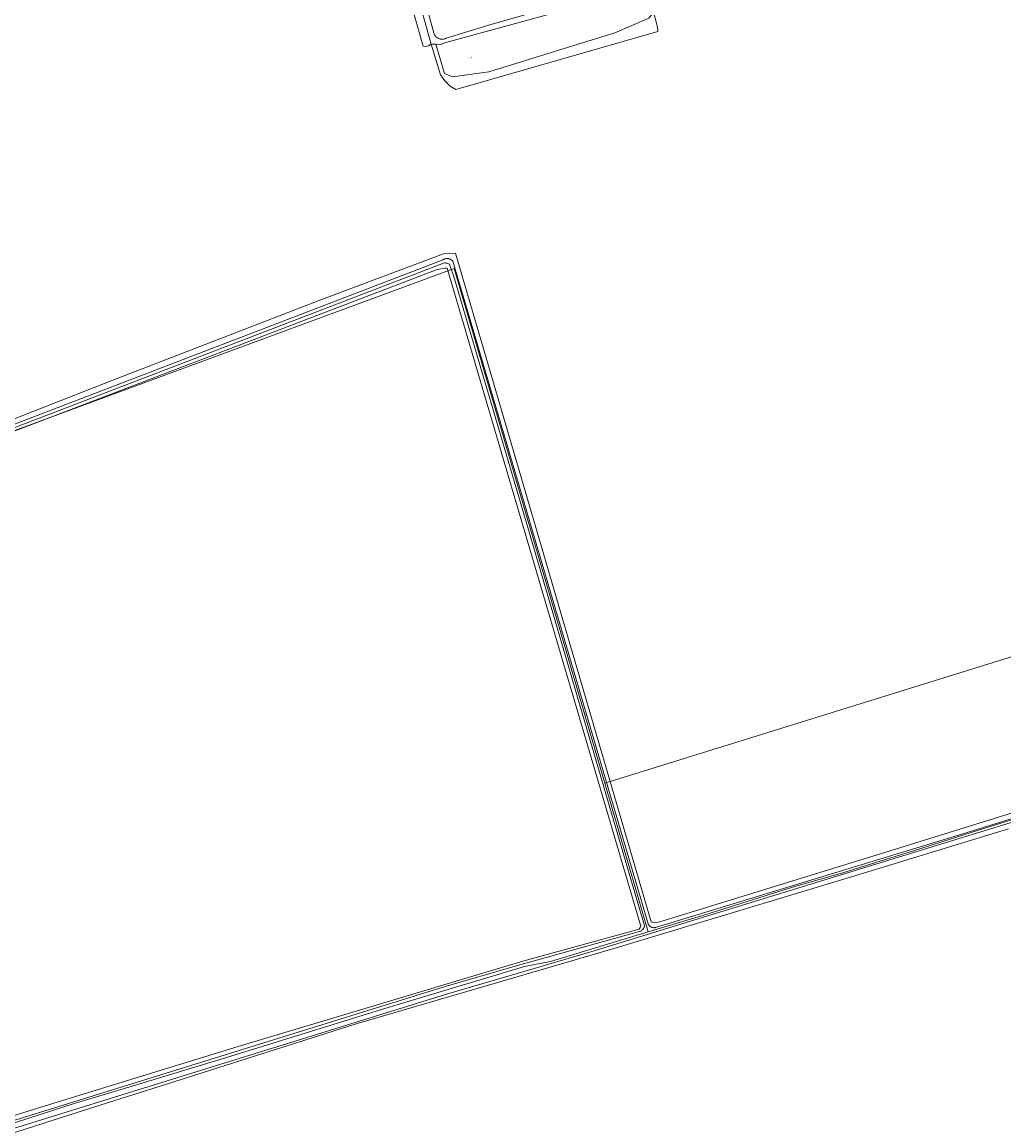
# Model space of a CAD drawing. Header units: metres. Extents: x 250001 to 257773, y 598992 to 609118.
# Tile 287 of 656: x 254138 to 254487, y 600513 to 600905. Entities that reach past the tile are written whole.
import ezdxf
from ezdxf.enums import TextEntityAlignment as Align
from ezdxf.lldxf.tags import DXFTag

# ---------------------------------------------------------------- set-up
doc = ezdxf.new("R2010")
doc.units = ezdxf.units.M
for name, color, linetype, lineweight in [('B-WE-GR-BOS_LOOF-GV', 252, 'Continuous', 13), ('B-WE-GR-BOUWLAND-GV', 252, 'Continuous', 13), ('B-WE-GR-GROENVOORZIENING-GV', 252, 'Continuous', 18), ('B-WE-KG-GRENS_PERCEEL-G', 150, 'KG-PERCEEL', 18), ('B-WE-KG-GRENS_PERCEEL-S', 150, 'Continuous', 25), ('B-WE-OG-WATER-GV', 252, 'Continuous', 18), ('B-WE-OG-WATER_SLOOT-GV', 252, 'Continuous', 18), ('B-WE-VH-VERHARDING_HALFVERHARDING-GV', 252, 'Continuous', 18), ('X-XX-AL-REFERENTIE-G', 7, 'Continuous', 18)]:
    doc.layers.add(name, color=color, linetype=linetype, lineweight=lineweight)
doc.styles.add('NLCS-ISO', font='NLCS-ISO.ttf')
doc.styles.get("Standard").update_dxf_attribs({"font": 'NLCS-ISO.ttf'})
tags = doc.linetypes.add('KG-PERCEEL', pattern='A,5.5,-2,["P",Standard,S=1.8,R=0,X=-0.5,Y=-0.9],-2,5.5,-2,[5,NLCS.SHX,S=0.75,R=0,X=0,Y=0],-2', length=19).pattern_tags.tags
tags[6] = DXFTag(74, 10)

# ---------------------------------------------------------------- blocks, each defined once
blk = doc.blocks.new('SKG-PERCEELNUMMER-SO')
at = {"style": 'NLCS-ISO', "oblique": 10, "flags": 1}
blk.add_attdef('GEMEENTECODE', text='', height=1.8, dxfattribs=at).set_placement((0, 2.6), align=Align.MIDDLE_CENTER)
at = {"style": 'NLCS-ISO', "oblique": 10}
blk.add_attdef('SECTIE', text='', height=1.8, dxfattribs=at).set_placement((-0.5, 0), align=Align.MIDDLE_RIGHT)
blk.add_attdef('PERCEELNUMMER', text='', height=1.8, dxfattribs=at).set_placement((0.5, 0), align=Align.MIDDLE_LEFT)
blk = doc.blocks.new('BS2021-132-Xref-KAD-20210617')
at = {"layer": 'B-WE-KG-GRENS_PERCEEL-G', "flags": 128}
for points in [[(254673.74, 601054.128), (254666.974, 601041.832), (254658.678, 601025.044), (254650.186, 601004.899), (254642.878, 600983.964), (254638.732, 600966.584), (254633.596, 600940.514), (254630.436, 600914.246), (254629.054, 600893.508), (254629.25, 600874.153), (254632.214, 600847.688), (254635.57, 600828.53), (254645.248, 600796.337), (254655.124, 600775.205), (254662.628, 600764.737), (254674.478, 600750.517), (254680.992, 600739.119), (254345.424, 600634.88)], [(254345.424, 600634.88), (254291.888, 600817.792), (253982.274, 600703.718)], [(254697.478, 600686.303), (254664.692, 600676.216), (254631.802, 600666.13), (254584.004, 600651.22), (254555.498, 600642.45), (254503.314, 600625.786), (254483.142, 600619.646), (254455.516, 600610.876), (254438.414, 600605.614), (254430.082, 600602.983), (254413.418, 600598.159), (254380.966, 600588.073), (254360.908, 600581.975)], [(254360.908, 600581.975), (254345.424, 600634.88)], [(254360.908, 600581.975), (254326.15, 600571.409), (254316.944, 600569.655), (254266.074, 600554.306), (254212.136, 600537.643), (254177.492, 600527.118), (254156.88, 600520.979), (254120.046, 600509.139), (254079.702, 600496.421), (254038.042, 600483.704), (253967.44, 600462.217), (253900.346, 600441.168), (253821.412, 600416.61), (253763.964, 600398.631), (253686.786, 600374.951), (253680.886, 600373.104)]]:
    blk.add_lwpolyline(points, dxfattribs=at)
at = {"layer": 'B-WE-KG-GRENS_PERCEEL-S', "xscale": 0.2, "yscale": 0.2, "zscale": 0.2}
blk.add_blockref('SKG-PERCEELNUMMER-SO', (254297.308, 600892.692), dxfattribs=at).add_auto_attribs({'PERCEELNUMMER': '275', 'SECTIE': 'M'})
blk = doc.blocks.new('BS2021-132-Xref-BGT-GRIJS-20210617-aangepast')
at = {"layer": 'B-WE-GR-BOS_LOOF-GV', "flags": 128}
blk.add_lwpolyline([(254343.2, 600913.03), (254288.987, 600898.183), (254287.103, 600897.471), (254285.351, 600897.547), (254288.516, 600887.181), (254291.346, 600885.98), (254304.295, 600887.781), (254348.972, 600901.673), (254361.148, 600906.818)], dxfattribs=at)
at = {"layer": 'B-WE-GR-BOUWLAND-GV', "flags": 128}
for points in [[(254363.68, 600905.512), (254364.311, 600902.945), (254364.309, 600902.124), (254292.553, 600881.486), (254290.543, 600882.65), (254288.638, 600884.555), (254287.054, 600886.667), (254283.705, 600897.619), (254282.817, 600896.991), (254281.6, 600896.779), (254280.859, 600896.938), (254279.906, 600900.219), (254270.434, 600933.609)], [(254100.455, 600750.641), (254170.63, 600778.095), (254245.118, 600806.874), (254288.081, 600823.04), (254292.402, 600823.313), (254314.982, 600746.001), (254361.94, 600585.497), (254362.865, 600585.186), (254365.002, 600585.501), (254446.917, 600610.796), (254603.868, 600659.585)], [(254082.274, 600500), (254144.945, 600519.576), (254215.125, 600541.215), (254316.347, 600571.591), (254357.636, 600582.873), (254358.058, 600583.481), (254358.212, 600584.134), (254357.954, 600585.152), (254289.696, 600817.154), (254289.395, 600817.926), (254288.538, 600817.926), (254285.875, 600817.505), (254000, 600708.172)], [(254488.92, 600618.579), (254433.129, 600601.546), (254348.356, 600575.934), (254257.046, 600549.208), (254189.606, 600527.78), (254161.53, 600518.965), (254102.288, 600500)]]:
    blk.add_lwpolyline(points, dxfattribs=at)
at = {"layer": 'B-WE-GR-GROENVOORZIENING-GV', "flags": 128}
blk.add_lwpolyline([(254364.309, 600902.124), (254364.311, 600902.945), (254363.68, 600905.512), (254362.826, 600908.982), (254362.153, 600908.114), (254361.148, 600906.818), (254348.972, 600901.673), (254304.295, 600887.781), (254291.346, 600885.98), (254288.516, 600887.181), (254285.351, 600897.547), (254283.705, 600897.619), (254287.054, 600886.667), (254288.638, 600884.555), (254290.543, 600882.65), (254292.553, 600881.486)], close=True, dxfattribs=at)
at = {"layer": 'B-WE-OG-WATER-GV', "flags": 128}
for points in [[(254597.642, 600655.589), (254471.157, 600616.401), (254363.451, 600583.495), (254363.26, 600583.461), (254363.068, 600583.444), (254362.874, 600583.442), (254362.681, 600583.456), (254362.489, 600583.486), (254362.301, 600583.532), (254362.117, 600583.593), (254361.939, 600583.669), (254361.768, 600583.76), (254361.605, 600583.864), (254361.451, 600583.982), (254361.307, 600584.111), (254361.174, 600584.253), (254361.054, 600584.404), (254360.946, 600584.565), (254360.852, 600584.735), (254360.836, 600584.767), (254319.237, 600726.064), (254291.496, 600820.391), (254291.476, 600820.415), (254291.334, 600820.568), (254291.18, 600820.71), (254291.015, 600820.84), (254290.842, 600820.957), (254290.66, 600821.06), (254290.47, 600821.149), (254290.275, 600821.223), (254290.074, 600821.283), (254289.869, 600821.326), (254289.662, 600821.354), (254289.453, 600821.366), (254289.243, 600821.362), (254289.035, 600821.342), (254288.829, 600821.306), (254288.626, 600821.255), (254288.427, 600821.188), (254288.235, 600821.106), (254288.049, 600821.01), (254287.871, 600820.9), (254287.702, 600820.777), (253999.554, 600710.285)], [(253999.945, 600709.265), (254288.093, 600819.756), (254288.317, 600819.785), (254288.543, 600819.799), (254288.769, 600819.796), (254288.994, 600819.777), (254289.217, 600819.743), (254289.437, 600819.693), (254289.653, 600819.627), (254289.864, 600819.546), (254290.069, 600819.451), (254290.231, 600819.362), (254292.076, 600814.174), (254318.087, 600725.726), (254357.613, 600591.006), (254359.619, 600584.168), (254359.569, 600583.957), (254359.504, 600583.75), (254359.424, 600583.549), (254359.329, 600583.354), (254359.22, 600583.166), (254359.098, 600582.987), (254358.962, 600582.817), (254358.815, 600582.658), (254358.656, 600582.51), (254358.487, 600582.375), (254358.308, 600582.252), (254358.167, 600582.168), (254313.599, 600569.758), (254288.399, 600562.418), (254087.141, 600500)], [(254124.889, 600508.881), (254289.176, 600559.833), (254314.354, 600567.167), (254341.653, 600575.186), (254704.074, 600686.76)], [(254274.065, 600940.584), (254284.827, 600901.095), (254284.9, 600900.95), (254285.013, 600900.758), (254285.139, 600900.576), (254285.277, 600900.402), (254285.428, 600900.239), (254285.59, 600900.088), (254285.763, 600899.948), (254285.945, 600899.821), (254286.136, 600899.708), (254286.335, 600899.609), (254286.54, 600899.524), (254286.751, 600899.455), (254286.966, 600899.4), (254287.184, 600899.362), (254287.405, 600899.339), (254287.627, 600899.332), (254287.849, 600899.341), (254288.069, 600899.366), (254288.288, 600899.407), (254288.502, 600899.463), (254288.712, 600899.535), (254288.917, 600899.622), (254289.114, 600899.723), (254304.979, 600904.568), (254339.221, 600914.436)]]:
    blk.add_lwpolyline(points, dxfattribs=at)
at = {"layer": 'B-WE-OG-WATER_SLOOT-GV', "flags": 128}
for points in [[(254603.868, 600659.585), (254446.917, 600610.796), (254365.002, 600585.501), (254362.865, 600585.186), (254361.94, 600585.497), (254314.982, 600746.001), (254292.402, 600823.313), (254288.081, 600823.04), (254245.118, 600806.874), (254170.63, 600778.095), (254100.455, 600750.641)], [(254000, 600708.172), (254285.875, 600817.505), (254288.538, 600817.926), (254289.395, 600817.926), (254289.696, 600817.154), (254357.954, 600585.152), (254358.212, 600584.134), (254358.058, 600583.481), (254357.636, 600582.873), (254316.347, 600571.591), (254215.125, 600541.215), (254144.945, 600519.576), (254082.274, 600500)], [(254102.288, 600500), (254161.53, 600518.965), (254189.606, 600527.78), (254257.046, 600549.208), (254348.356, 600575.934), (254433.129, 600601.546), (254488.92, 600618.579)], [(254704.074, 600686.76), (254341.653, 600575.186), (254314.354, 600567.167), (254289.176, 600559.833), (254124.889, 600508.881)], [(254087.141, 600500), (254288.399, 600562.418), (254313.599, 600569.758), (254358.167, 600582.168), (254358.308, 600582.252), (254358.487, 600582.375), (254358.656, 600582.51), (254358.815, 600582.658), (254358.962, 600582.817), (254359.098, 600582.987), (254359.22, 600583.166), (254359.329, 600583.354), (254359.424, 600583.549), (254359.504, 600583.75), (254359.569, 600583.957), (254359.619, 600584.168), (254357.613, 600591.006), (254318.087, 600725.726), (254292.076, 600814.174), (254290.231, 600819.362), (254290.069, 600819.451), (254289.864, 600819.546), (254289.653, 600819.627), (254289.437, 600819.693), (254289.217, 600819.743), (254288.994, 600819.777), (254288.769, 600819.796), (254288.543, 600819.799), (254288.317, 600819.785), (254288.093, 600819.756), (253999.945, 600709.265)], [(253999.554, 600710.285), (254287.702, 600820.777), (254287.871, 600820.9), (254288.049, 600821.01), (254288.235, 600821.106), (254288.427, 600821.188), (254288.626, 600821.255), (254288.829, 600821.306), (254289.035, 600821.342), (254289.243, 600821.362), (254289.453, 600821.366), (254289.662, 600821.354), (254289.869, 600821.326), (254290.074, 600821.283), (254290.275, 600821.223), (254290.47, 600821.149), (254290.66, 600821.06), (254290.842, 600820.957), (254291.015, 600820.84), (254291.18, 600820.71), (254291.334, 600820.568), (254291.476, 600820.415), (254291.496, 600820.391), (254319.237, 600726.064), (254360.836, 600584.767), (254360.852, 600584.735), (254360.946, 600584.565), (254361.054, 600584.404), (254361.174, 600584.253), (254361.307, 600584.111), (254361.451, 600583.982), (254361.605, 600583.864), (254361.768, 600583.76), (254361.939, 600583.669), (254362.117, 600583.593), (254362.301, 600583.532), (254362.489, 600583.486), (254362.681, 600583.456), (254362.874, 600583.442), (254363.068, 600583.444), (254363.26, 600583.461), (254363.451, 600583.495), (254471.157, 600616.401), (254597.642, 600655.589)], [(254272.352, 600938.375), (254283.705, 600897.619), (254285.351, 600897.547), (254287.103, 600897.471), (254288.987, 600898.183), (254343.2, 600913.03)], [(254339.221, 600914.436), (254304.979, 600904.568), (254289.114, 600899.723), (254288.917, 600899.622), (254288.712, 600899.535), (254288.502, 600899.463), (254288.288, 600899.407), (254288.069, 600899.366), (254287.849, 600899.341), (254287.627, 600899.332), (254287.405, 600899.339), (254287.184, 600899.362), (254286.966, 600899.4), (254286.751, 600899.455), (254286.54, 600899.524), (254286.335, 600899.609), (254286.136, 600899.708), (254285.945, 600899.821), (254285.763, 600899.948), (254285.59, 600900.088), (254285.428, 600900.239), (254285.277, 600900.402), (254285.139, 600900.576), (254285.013, 600900.758), (254284.9, 600900.95), (254284.827, 600901.095), (254274.065, 600940.584)]]:
    blk.add_lwpolyline(points, dxfattribs=at)
at = {"layer": 'B-WE-VH-VERHARDING_HALFVERHARDING-GV', "flags": 128}
blk.add_lwpolyline([(254283.705, 600897.619), (254272.352, 600938.375), (254267.487, 600937.011), (254270.434, 600933.609), (254279.906, 600900.219), (254280.859, 600896.938), (254281.6, 600896.779), (254282.817, 600896.991)], close=True, dxfattribs=at)

msp = doc.modelspace()

# ---------------------------------------------------------------- block references
at = {"layer": 'X-XX-AL-REFERENTIE-G'}
for name in ['BS2021-132-Xref-BGT-GRIJS-20210617-aangepast', 'BS2021-132-Xref-KAD-20210617']:
    msp.add_blockref(name, (0, 0), dxfattribs=at)

doc.saveas('drawing.dxf')
